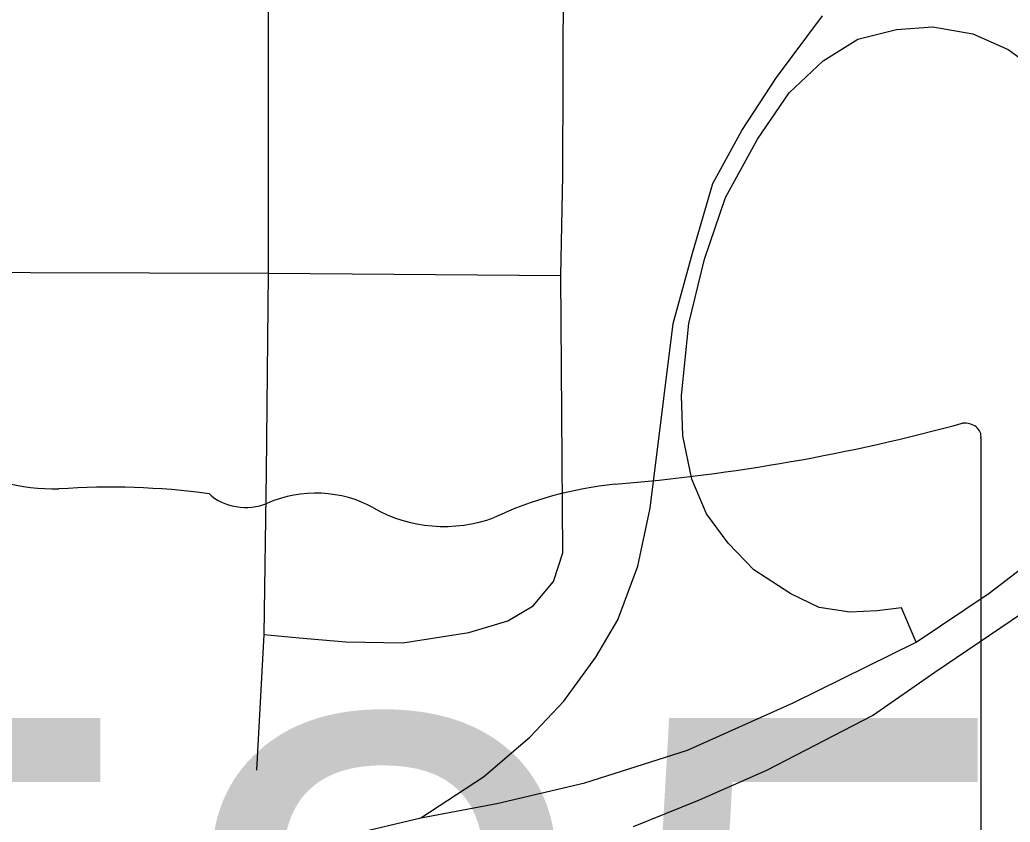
# Model space of a CAD drawing. Extents: x 0 to 34, y -5 to 22.
# Drawn here: x 5.0887 to 5.31, y 16.7907 to 16.9701 of the extents above; entities that cross this region are included whole.
import ezdxf

# ---------------------------------------------------------------- set-up
doc = ezdxf.new("R2010")
doc.units = 0
for name, color, linetype in [('GM_X_City_Street', 7, 'Continuous'), ('GM_X_County_Road', 7, 'Continuous'), ('GM_X_Interchange_Ramps', 7, 'Continuous'), ('GM_X_State_Route', 7, 'Continuous'), ('GM_X_State_Shield', 7, 'Continuous')]:
    doc.layers.add(name, color=color, linetype=linetype)

msp = doc.modelspace()

# ---------------------------------------------------------------- linework, layer by layer
at = {"layer": 'GM_X_City_Street'}
msp.add_line((5.14163, 16.80238), (5.14328, 16.83269), dxfattribs=at)
for points in [[(5.14328, 16.83269), (5.1511, 16.83198), (5.16152, 16.83104), (5.17431, 16.8308), (5.18899, 16.83317), (5.19775, 16.83577), (5.20343, 16.83909), (5.20793, 16.84454), (5.21007, 16.85093), (5.20959, 16.91298), (5.21007, 16.93524), (5.21054, 17.09343), (5.20936, 17.12374)], [(5.14328, 16.83269), (5.14376, 16.86893), (5.14423, 16.91345), (5.14423, 17.00865), (5.14447, 17.09319)], [(5.06439, 16.91367), (5.14423, 16.91345), (5.20959, 16.91298)]]:
    msp.add_lwpolyline(points, dxfattribs=at)
at = {"layer": 'GM_X_County_Road'}
msp.add_lwpolyline([(5.22581, 16.78974), (5.24056, 16.79573), (5.25562, 16.8024), (5.27925, 16.8146), (5.29319, 16.82428), (5.32273, 16.84426)], dxfattribs=at)
at = {"layer": 'GM_X_Interchange_Ramps'}
msp.add_lwpolyline([(5.28905, 16.83095), (5.28573, 16.83863), (5.28032, 16.83798), (5.27422, 16.83771), (5.26736, 16.8387), (5.26104, 16.84176), (5.25276, 16.84715), (5.24697, 16.85308), (5.24216, 16.8597), (5.23891, 16.86745), (5.23688, 16.87709), (5.2366, 16.88611), (5.23824, 16.9022), (5.24171, 16.91657), (5.24643, 16.93038), (5.25359, 16.9434), (5.26065, 16.95382), (5.26824, 16.96093), (5.27598, 16.96581), (5.28462, 16.96794), (5.29278, 16.96852), (5.3017, 16.96699), (5.30958, 16.96345), (5.31818, 16.95731)], dxfattribs=at)
at = {"layer": 'GM_X_State_Route'}
for points in [[(4.86295, 16.73732), (4.9043, 16.74404), (4.96637, 16.75519), (5.0622, 16.77155), (5.13189, 16.78304), (5.13926, 16.78402), (5.16256, 16.78796), (5.1783, 16.79174), (5.19229, 16.80091), (5.20268, 16.80978), (5.21029, 16.8178), (5.21744, 16.82766), (5.22236, 16.83597), (5.22683, 16.84794), (5.22956, 16.86093), (5.23261, 16.88549), (5.2347, 16.90225), (5.23904, 16.91795), (5.24356, 16.93354), (5.25004, 16.94537), (5.25783, 16.9572), (5.26807, 16.97097)], [(5.1783, 16.79174), (5.19527, 16.79495), (5.21494, 16.79951), (5.23792, 16.80687), (5.26154, 16.81742), (5.28905, 16.83095), (5.30534, 16.84195), (5.32723, 16.85867), (5.34393, 16.87316), (5.38353, 16.90638), (5.41058, 16.93252), (5.441, 16.9588)], [(5.22581, 16.78974), (5.24056, 16.79573), (5.25562, 16.8024), (5.27925, 16.8146), (5.29319, 16.82428), (5.32273, 16.84426)]]:
    msp.add_lwpolyline(points, dxfattribs=at)
at = {"layer": 'GM_X_State_Shield'}
msp.add_line((5.30352, 16.7719), (5.30352, 16.87659), dxfattribs=at)
for centre, major_axis, start_param, end_param in [((5.18611, 17.14446), (0.34952, 0), 4.814394, 5.042369), ((5.29986, 16.87702), (0.00367, 0), 6.141152, 7.989035), ((5.09668, 16.89486), (0.03703, 0), 4.042523, 4.731795), ((5.10896, 16.75928), (0.13295, 0), 1.404758, 1.657858), ((5.2307, 16.8105), (0.07032, 0), 1.699011, 2.107814), ((5.13915, 16.86965), (0.01068, 0), 3.836095, 5.185415), ((5.15483, 16.84652), (0.02221, 0), 0.950623, 2.079405), ((5.1835, 16.87824), (0.02672, 0), 4.081561, 5.145723)]:
    msp.add_ellipse(centre, major_axis=major_axis, ratio=0.8, start_param=start_param, end_param=end_param, dxfattribs=at)

# ---------------------------------------------------------------- texts
msp.add_text('585', height=0.131836, dxfattribs=at).set_placement((5.02307, 16.68218))

doc.saveas('drawing.dxf')
